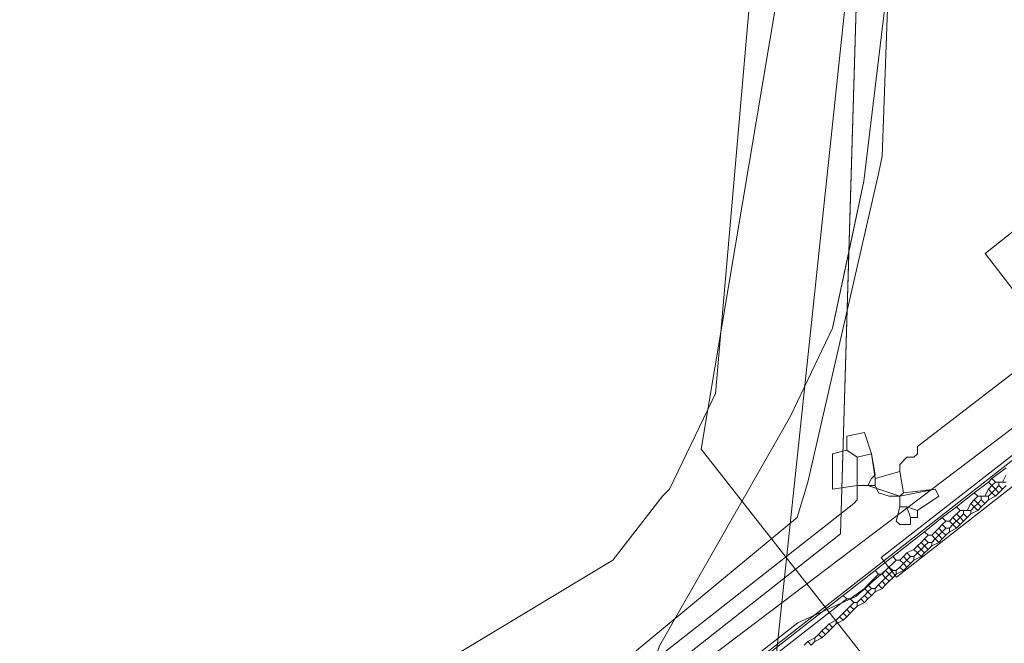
# Model space of a CAD drawing. Header units: metres. Extents: x 92810 to 93633, y 464687 to 465459.
# Tile 300 of 325: x 93461 to 93481, y 465291 to 465303. Entities that reach past the tile are written whole.
import ezdxf
from ezdxf.lldxf.tags import DXFTag

# ---------------------------------------------------------------- set-up
doc = ezdxf.new("R2010")
doc.units = ezdxf.units.M
for name, color, linetype, lineweight, transparency in [('B-OI-KL-DATA_BT NEDERLAND-G', 90, 'SI_B_DATA_BT_NEDERLAND', 18, 0.4), ('B-OI-KL-DATA_KPN-G', 90, 'SI_B_DATA_KPN', 18, 0.4), ('B-OI-KL-DATA_LIANDER-G', 90, 'SI_B_DATA_LIANDER', 18, 0.4), ('B-OI-KL-DATA_ZIGGO BV-G', 90, 'SI_B_DATA_ZIGGO', 18, 0.4), ('B-OI-KL-ET_LS_LIANDER-G', 190, 'SI_B_ET_LS_LIANDER', 18, 0.4), ('B-OI-KL-ET_MS_LIANDER-G', 130, 'SI_B_ET_MS_LIANDER', 18, 0.4), ('B-OI-KL-GAS_HD_LIANDER-G', 30, 'SI_B_GAS_HD_LIANDER', 18, 0.4), ('B-OI-KL-GAS_LD_LIANDER-G', 30, 'SI_B_GAS_LD_LIANDER', 18, 0.4), ('B-WE-KL-DATA-G', 90, 'KL-DATA-N', 18, 0.4), ('B-WE-KL-ET_LS-G', 190, 'KL-LS-N', 18, 0.4)]:
    doc.layers.add(name, color=color, linetype=linetype, lineweight=lineweight, transparency=transparency)
doc.styles.get("Standard").update_dxf_attribs({"font": 'isocp.shx'})
tags = doc.linetypes.add('KL-DATA-N', pattern='A,4,-1,[101,NLCS.SHX,S=0.5,R=0,X=0,Y=0],-1,4,-1,["D",Standard,S=1,R=0,X=-0.25,Y=-0.5],-1.5', length=12.5).pattern_tags.tags
tags[18] = DXFTag(74, 10)
tags = doc.linetypes.add('KL-LS-N', pattern='A,4,-1,[103,NLCS.SHX,S=0.75,R=0,X=0,Y=0],-1,4,-1,["L",Standard,S=1,R=0,X=0,Y=-0.5],-2', length=13).pattern_tags.tags
tags[18] = DXFTag(74, 10)
doc.linetypes.add('SI_B_DATA_BT_NEDERLAND', pattern='A,5,-2,["BTN",Standard,S=1.5,R=0,X=-0.51,Y=-0.75],-7', length=14)
doc.linetypes.add('SI_B_DATA_KPN', pattern='A,5,-2,["KPN",Standard,S=1.5,R=0,X=-0.51,Y=-0.75],-8', length=15)
doc.linetypes.add('SI_B_DATA_LIANDER', pattern='A,5,-2,["LI-DATA",Standard,S=1.5,R=0,X=-0.51,Y=-0.75],-11', length=18)
doc.linetypes.add('SI_B_DATA_ZIGGO', pattern='A,5,-2,["ZIGGO",Standard,S=1.5,R=0,X=-0.51,Y=-0.75],-9', length=16)
doc.linetypes.add('SI_B_ET_LS_LIANDER', pattern='A,5,-2,["LI-LS",Standard,S=1.5,R=0,X=-0.51,Y=-0.75],-10', length=17)
doc.linetypes.add('SI_B_ET_MS_LIANDER', pattern='A,5,-2,["LI-MS",Standard,S=1.5,R=0,X=-0.51,Y=-0.75],-10', length=17)
doc.linetypes.add('SI_B_GAS_HD_LIANDER', pattern='A,5,-2,["LI-G-HD",Standard,S=1.5,R=0,X=-0.51,Y=-0.75],-11', length=18)
doc.linetypes.add('SI_B_GAS_LD_LIANDER', pattern='A,5,-2,["LI-G-LD",Standard,S=1.5,R=0,X=-0.51,Y=-0.75],-11', length=18)

msp = doc.modelspace()

# ---------------------------------------------------------------- linework, layer by layer
at = {"layer": 'B-OI-KL-DATA_BT NEDERLAND-G', "flags": 128}
msp.add_lwpolyline([(93492.8, 465286.1), (93492, 465285.9), (93484.6, 465280), (93476.1, 465290.4), (93478.6, 465314), (93476, 465319.2), (93474.6, 465322.4), (93471.2, 465331.1), (93466.8, 465342.8), (93463.2, 465349.2), (93447.8, 465390.9), (93436, 465429.8), (93430.9, 465451.8), (93429.97, 465456.614)], dxfattribs=at)
at = {"layer": 'B-OI-KL-DATA_KPN-G', "flags": 128}
msp.add_lwpolyline([(93478.607, 465310.464), (93478.25, 465300.607), (93478.179, 465300.25), (93476.75, 465294.036), (93476.536, 465293.321), (93471.964, 465289.536), (93466.464, 465285.464), (93466.393, 465284.75), (93466.464, 465284.536), (93467.821, 465283.107)], dxfattribs=at)
at = {"layer": 'B-OI-KL-DATA_LIANDER-G', "flags": 128}
msp.add_lwpolyline([(93476.964, 465318.25), (93476.821, 465317.821), (93476.464, 465313.893), (93474.893, 465295.821), (93474.821, 465295.679), (93473.964, 465293.893), (93473.821, 465293.75), (93472.821, 465292.464), (93465.821, 465288.25), (93456.75, 465284.536), (93449.107, 465278.25), (93448.964, 465278.25), (93448.321, 465278.821), (93448.25, 465279.036), (93448.25, 465279.25), (93448.179, 465279.25), (93446.464, 465281.893), (93446.25, 465282.107), (93431.893, 465297.25), (93429.893, 465299.464), (93421.107, 465308.964)], dxfattribs=at)
at = {"layer": 'B-OI-KL-DATA_ZIGGO BV-G', "flags": 128}
for points in [[(93478.05, 465314.451), (93477.408, 465292.99)], [(93478.015, 465313.302), (93478.697, 465311.822), (93478.659, 465306.567), (93477.878, 465300.1), (93477.576, 465298.673)], [(93477.576, 465298.673), (93478.015, 465313.302)], [(93477.252, 465297.14), (93477.878, 465300.1)], [(93473.477, 465289.896), (93477.408, 465292.99), (93477.576, 465298.673)], [(93477.576, 465298.673), (93477.252, 465297.14), (93476.403, 465295.362), (93473.762, 465290.732), (93473.477, 465289.896)]]:
    msp.add_lwpolyline(points, dxfattribs=at)
at = {"layer": 'B-OI-KL-ET_LS_LIANDER-G'}
for p, q in [((93483.964, 465297.464), (93471.893, 465288.321)), ((93483.964, 465296.893), (93471.821, 465287.393))]:
    msp.add_line(p, q, dxfattribs=at)
at = {"layer": 'B-OI-KL-ET_MS_LIANDER-G'}
for p, q in [((93479.821, 465293.464), (93479.679, 465293.321)), ((93479.821, 465293.321), (93479.679, 465293.179)), ((93478.536, 465292.464), (93478.321, 465292.25)), ((93478.821, 465292.393), (93478.679, 465292.25)), ((93478.107, 465292.25), (93475.536, 465290.25)), ((93477.536, 465291.679), (93475.607, 465290.179)), ((93477.321, 465291.179), (93477.179, 465291.036))]:
    msp.add_line(p, q, dxfattribs=at)
at = {"layer": 'B-OI-KL-ET_MS_LIANDER-G', "flags": 128}
for points in [[(93480.75, 465294.321), (93480.464, 465294.107)], [(93480.75, 465294.179), (93480.679, 465294.036)], [(93480.393, 465294.036), (93480.107, 465293.821)], [(93480.464, 465294.107), (93480.393, 465294.036)], [(93480.393, 465294.036), (93480.464, 465293.964)], [(93480.464, 465293.964), (93480.393, 465293.893)], [(93480.464, 465294.107), (93480.536, 465294.036)], [(93480.536, 465294.036), (93480.464, 465293.964)], [(93480.464, 465293.964), (93480.536, 465293.893)], [(93480.536, 465294.036), (93480.75, 465294.036)], [(93480.607, 465293.964), (93480.536, 465293.893)], [(93480.607, 465294.036), (93480.607, 465293.964)], [(93480.607, 465293.964), (93480.679, 465293.893)], [(93480.75, 465293.964), (93480.679, 465293.893)], [(93480.107, 465293.821), (93479.75, 465293.536)], [(93480.107, 465293.821), (93480.179, 465293.75)], [(93480.393, 465293.893), (93480.321, 465293.75)], [(93480.393, 465293.893), (93480.464, 465293.821)], [(93480.464, 465293.821), (93480.393, 465293.75)], [(93480.536, 465293.893), (93480.464, 465293.821)], [(93480.464, 465293.821), (93480.536, 465293.75)], [(93480.536, 465293.893), (93480.607, 465293.821)], [(93480.607, 465293.821), (93480.536, 465293.75)], [(93480.679, 465293.893), (93480.607, 465293.821)], [(93480.036, 465293.607), (93479.964, 465293.464)], [(93480.107, 465293.679), (93480.036, 465293.607)], [(93480.036, 465293.607), (93480.107, 465293.536)], [(93480.179, 465293.75), (93480.107, 465293.679)], [(93480.107, 465293.679), (93480.179, 465293.607)], [(93480.179, 465293.607), (93480.107, 465293.536)], [(93480.179, 465293.75), (93480.393, 465293.75)], [(93480.25, 465293.679), (93480.179, 465293.607)], [(93480.179, 465293.607), (93480.25, 465293.536)], [(93480.25, 465293.75), (93480.25, 465293.679)], [(93480.25, 465293.679), (93480.321, 465293.607)], [(93480.321, 465293.607), (93480.25, 465293.536)], [(93480.393, 465293.679), (93480.321, 465293.607)], [(93480.393, 465293.75), (93480.393, 465293.679)], [(93480.536, 465293.75), (93480.393, 465293.679)], [(93479.75, 465293.536), (93479.464, 465293.321)], [(93479.75, 465293.536), (93479.821, 465293.464)], [(93479.75, 465293.393), (93479.821, 465293.321)], [(93479.821, 465293.464), (93480.036, 465293.464)], [(93479.893, 465293.393), (93479.821, 465293.321)], [(93479.893, 465293.464), (93479.893, 465293.393)], [(93479.893, 465293.393), (93479.964, 465293.321)], [(93480.036, 465293.393), (93479.964, 465293.321)], [(93480.107, 465293.536), (93480.036, 465293.464)], [(93480.036, 465293.464), (93480.036, 465293.393)], [(93480.179, 465293.464), (93480.036, 465293.393)], [(93480.107, 465293.536), (93480.179, 465293.464)], [(93480.25, 465293.536), (93480.179, 465293.464)], [(93479.464, 465293.321), (93479.107, 465293.036)], [(93479.464, 465293.179), (93479.393, 465293.107)], [(93479.464, 465293.321), (93479.536, 465293.25)], [(93479.536, 465293.25), (93479.464, 465293.179)], [(93479.464, 465293.179), (93479.536, 465293.107)], [(93479.536, 465293.25), (93479.607, 465293.25)], [(93479.679, 465293.321), (93479.607, 465293.25)], [(93479.607, 465293.25), (93479.679, 465293.179)], [(93479.679, 465293.179), (93479.607, 465293.107)], [(93479.679, 465293.321), (93479.821, 465293.179)], [(93479.679, 465293.179), (93479.75, 465293.107)], [(93479.821, 465293.179), (93479.75, 465293.107)], [(93479.821, 465293.321), (93479.893, 465293.25)], [(93479.893, 465293.25), (93479.821, 465293.179)], [(93479.964, 465293.321), (93479.893, 465293.25)], [(93479.107, 465293.036), (93478.464, 465292.536)], [(93479.107, 465293.036), (93479.179, 465292.964)], [(93479.321, 465293.036), (93479.25, 465292.964)], [(93479.393, 465293.107), (93479.321, 465293.036)], [(93479.321, 465293.036), (93479.393, 465292.964)], [(93479.393, 465293.107), (93479.464, 465293.036)], [(93479.464, 465293.036), (93479.393, 465292.964)], [(93479.536, 465293.107), (93479.464, 465293.036)], [(93479.464, 465293.036), (93479.536, 465292.964)], [(93479.536, 465293.107), (93479.607, 465293.107)], [(93479.607, 465293.036), (93479.536, 465292.964)], [(93479.607, 465293.107), (93479.607, 465293.036)], [(93479.75, 465293.107), (93479.607, 465293.036)], [(93479.036, 465292.821), (93478.964, 465292.75)], [(93479.107, 465292.893), (93479.036, 465292.821)], [(93479.036, 465292.821), (93479.107, 465292.75)], [(93479.179, 465292.964), (93479.107, 465292.893)], [(93479.107, 465292.893), (93479.179, 465292.821)], [(93479.179, 465292.821), (93479.107, 465292.75)], [(93479.179, 465292.964), (93479.25, 465292.964)], [(93479.179, 465292.821), (93479.25, 465292.821)], [(93479.25, 465292.964), (93479.321, 465292.893)], [(93479.321, 465292.893), (93479.25, 465292.821)], [(93479.25, 465292.821), (93479.25, 465292.75)], [(93479.393, 465292.821), (93479.25, 465292.75)], [(93479.393, 465292.964), (93479.321, 465292.893)], [(93479.321, 465292.893), (93479.393, 465292.821)], [(93479.393, 465292.964), (93479.464, 465292.893)], [(93479.464, 465292.893), (93479.393, 465292.821)], [(93479.536, 465292.964), (93479.464, 465292.893)], [(93478.75, 465292.607), (93478.679, 465292.536)], [(93478.893, 465292.679), (93478.75, 465292.607)], [(93478.75, 465292.607), (93478.821, 465292.536)], [(93478.964, 465292.75), (93478.893, 465292.679)], [(93478.893, 465292.679), (93478.964, 465292.607)], [(93478.964, 465292.607), (93478.893, 465292.536)], [(93478.964, 465292.75), (93479.036, 465292.679)], [(93479.036, 465292.679), (93478.964, 465292.607)], [(93478.964, 465292.607), (93479.036, 465292.536)], [(93479.107, 465292.75), (93479.036, 465292.679)], [(93479.036, 465292.679), (93479.107, 465292.607)], [(93479.107, 465292.607), (93479.036, 465292.536)], [(93479.107, 465292.75), (93479.179, 465292.679)], [(93479.179, 465292.679), (93479.107, 465292.607)], [(93479.25, 465292.75), (93479.179, 465292.679)], [(93478.464, 465292.536), (93478.107, 465292.25)], [(93478.464, 465292.536), (93478.536, 465292.464)], [(93478.536, 465292.464), (93478.607, 465292.464)], [(93478.679, 465292.536), (93478.607, 465292.464)], [(93478.607, 465292.464), (93478.679, 465292.393)], [(93478.679, 465292.393), (93478.607, 465292.321)], [(93478.679, 465292.536), (93478.75, 465292.464)], [(93478.75, 465292.464), (93478.679, 465292.393)], [(93478.679, 465292.393), (93478.75, 465292.321)], [(93478.821, 465292.536), (93478.75, 465292.464)], [(93478.75, 465292.464), (93478.821, 465292.393)], [(93478.821, 465292.536), (93478.893, 465292.536)], [(93478.893, 465292.464), (93478.821, 465292.393)], [(93478.893, 465292.536), (93478.893, 465292.464)], [(93479.036, 465292.536), (93478.893, 465292.464)], [(93478.179, 465292.179), (93477.964, 465291.964)], [(93478.107, 465292.25), (93478.179, 465292.179)], [(93478.179, 465292.179), (93478.25, 465292.179)], [(93478.321, 465292.25), (93478.25, 465292.179)], [(93478.25, 465292.179), (93478.321, 465292.107)], [(93478.321, 465292.25), (93478.393, 465292.179)], [(93478.393, 465292.179), (93478.321, 465292.107)], [(93478.393, 465292.321), (93478.464, 465292.25)], [(93478.464, 465292.25), (93478.393, 465292.179)], [(93478.393, 465292.179), (93478.464, 465292.107)], [(93478.464, 465292.25), (93478.536, 465292.25)], [(93478.536, 465292.179), (93478.464, 465292.107)], [(93478.607, 465292.321), (93478.536, 465292.25)], [(93478.536, 465292.25), (93478.536, 465292.179)], [(93478.679, 465292.25), (93478.536, 465292.179)], [(93478.607, 465292.321), (93478.679, 465292.25)], [(93478.25, 465292.036), (93478.179, 465291.964)], [(93478.321, 465292.107), (93478.25, 465292.036)], [(93478.25, 465292.036), (93478.321, 465291.964)], [(93478.321, 465292.107), (93478.393, 465292.036)], [(93478.393, 465292.036), (93478.321, 465291.964)], [(93478.464, 465292.107), (93478.393, 465292.036)], [(93477.893, 465291.893), (93477.607, 465291.679)], [(93477.964, 465291.964), (93477.893, 465291.893)], [(93477.893, 465291.893), (93477.964, 465291.821)], [(93477.964, 465291.821), (93477.893, 465291.75)], [(93477.964, 465291.964), (93478.036, 465291.893)], [(93478.036, 465291.893), (93477.964, 465291.821)], [(93477.964, 465291.821), (93478.036, 465291.75)], [(93478.036, 465291.893), (93478.107, 465291.893)], [(93478.107, 465291.821), (93478.036, 465291.75)], [(93478.179, 465291.964), (93478.107, 465291.893)], [(93478.107, 465291.893), (93478.107, 465291.821)], [(93478.25, 465291.893), (93478.107, 465291.821)], [(93478.179, 465291.964), (93478.25, 465291.893)], [(93478.321, 465291.964), (93478.25, 465291.893)], [(93477.464, 465291.75), (93477.536, 465291.679)], [(93477.536, 465291.679), (93477.607, 465291.679)], [(93477.607, 465291.679), (93477.679, 465291.607)], [(93477.679, 465291.607), (93477.607, 465291.536)], [(93477.679, 465291.607), (93477.75, 465291.607)], [(93477.821, 465291.679), (93477.75, 465291.607)], [(93477.75, 465291.607), (93477.75, 465291.536)], [(93477.893, 465291.607), (93477.75, 465291.536)], [(93477.893, 465291.75), (93477.821, 465291.679)], [(93477.821, 465291.679), (93477.893, 465291.607)], [(93477.893, 465291.75), (93477.964, 465291.679)], [(93477.964, 465291.679), (93477.893, 465291.607)], [(93478.036, 465291.75), (93477.964, 465291.679)], [(93477.464, 465291.393), (93477.393, 465291.321)], [(93477.536, 465291.464), (93477.464, 465291.393)], [(93477.464, 465291.393), (93477.536, 465291.321)], [(93477.607, 465291.536), (93477.536, 465291.464)], [(93477.536, 465291.464), (93477.607, 465291.393)], [(93477.607, 465291.393), (93477.536, 465291.321)], [(93477.607, 465291.536), (93477.679, 465291.464)], [(93477.679, 465291.464), (93477.607, 465291.393)], [(93477.75, 465291.536), (93477.679, 465291.464)], [(93477.321, 465291.25), (93477.179, 465291.179)], [(93477.393, 465291.321), (93477.321, 465291.25)], [(93477.321, 465291.25), (93477.321, 465291.179)], [(93477.464, 465291.25), (93477.321, 465291.179)], [(93477.393, 465291.321), (93477.464, 465291.25)], [(93477.536, 465291.321), (93477.464, 465291.25)], [(93477.036, 465291.036), (93476.964, 465290.964)], [(93477.107, 465291.107), (93477.036, 465291.036)], [(93477.036, 465291.036), (93477.107, 465290.964)], [(93477.179, 465291.179), (93477.107, 465291.107)], [(93477.107, 465291.107), (93477.179, 465291.036)], [(93477.179, 465291.036), (93477.107, 465290.964)], [(93477.179, 465291.179), (93477.25, 465291.107)], [(93476.75, 465290.821), (93476.679, 465290.75)], [(93476.893, 465290.893), (93476.75, 465290.821)], [(93476.75, 465290.821), (93476.821, 465290.75)], [(93476.893, 465290.821), (93476.821, 465290.75)], [(93476.964, 465290.964), (93476.893, 465290.893)], [(93476.893, 465290.893), (93476.893, 465290.821)], [(93477.036, 465290.893), (93476.893, 465290.821)], [(93476.964, 465290.964), (93477.036, 465290.893)], [(93477.107, 465290.964), (93477.036, 465290.893)]]:
    msp.add_lwpolyline(points, dxfattribs=at)
at = {"layer": 'B-OI-KL-GAS_HD_LIANDER-G', "flags": 128}
for points in [[(93477.75, 465294.536), (93477.75, 465293.679), (93477.679, 465293.607), (93461.679, 465281.036), (93461.393, 465280.893), (93456.464, 465281.536), (93456.393, 465281.607), (93454.036, 465284.393), (93453.393, 465285.036), (93441.107, 465297.821), (93439.821, 465299.25), (93421.107, 465319.393)], [(93485.036, 465300.679), (93485.464, 465299.75), (93478.964, 465294.75), (93478.964, 465294.607), (93478.893, 465294.536), (93478.75, 465294.536), (93478.607, 465294.393), (93478.607, 465294.25)], [(93478.036, 465294.607), (93477.893, 465295.036), (93477.536, 465294.964), (93477.536, 465294.679)], [(93477.536, 465294.679), (93477.25, 465294.607), (93477.25, 465293.893), (93477.75, 465293.964)], [(93477.536, 465294.679), (93477.75, 465294.536)], [(93478.036, 465294.607), (93477.75, 465294.536)], [(93478.036, 465294.607), (93478.107, 465294.107)], [(93478.607, 465294.25), (93478.107, 465294.107)], [(93478.607, 465294.25), (93478.679, 465293.821)], [(93477.75, 465293.964), (93478.107, 465293.964)], [(93478.107, 465294.107), (93478.107, 465293.964)], [(93478.107, 465293.964), (93478.179, 465293.821), (93478.393, 465293.75), (93478.607, 465293.75)], [(93478.679, 465293.821), (93478.607, 465293.75)], [(93478.964, 465293.464), (93479.393, 465293.75), (93479.321, 465293.893), (93478.679, 465293.821)], [(93478.607, 465293.75), (93478.607, 465293.536)], [(93478.607, 465293.536), (93478.536, 465293.25), (93478.607, 465293.179), (93478.821, 465293.179), (93478.821, 465293.321)], [(93478.607, 465293.536), (93478.75, 465293.536)], [(93478.75, 465293.536), (93478.964, 465293.464)], [(93478.75, 465293.536), (93478.821, 465293.321)], [(93478.964, 465293.464), (93478.964, 465293.321), (93478.821, 465293.321)]]:
    msp.add_lwpolyline(points, dxfattribs=at)
at = {"layer": 'B-OI-KL-GAS_LD_LIANDER-G', "flags": 128}
for points in [[(93478.036, 465294.607), (93477.893, 465295.036), (93477.536, 465294.964), (93477.536, 465294.679)], [(93477.536, 465294.679), (93477.25, 465294.607), (93477.25, 465293.893), (93477.75, 465293.964)], [(93477.536, 465294.679), (93477.75, 465294.536)], [(93478.036, 465294.607), (93477.75, 465294.536)], [(93478.036, 465294.607), (93478.107, 465294.179), (93478.036, 465294.107), (93477.964, 465293.964)], [(93477.75, 465294.536), (93477.75, 465293.964)], [(93477.75, 465293.964), (93477.964, 465293.964)], [(93477.964, 465293.964), (93478.607, 465293.75)], [(93478.964, 465293.464), (93479.393, 465293.75), (93479.321, 465293.893), (93478.607, 465293.75)], [(93478.607, 465293.75), (93478.607, 465293.536)], [(93478.607, 465293.536), (93478.536, 465293.25), (93478.607, 465293.179), (93478.821, 465293.179), (93478.821, 465293.321)], [(93478.607, 465293.536), (93478.75, 465293.536)], [(93478.75, 465293.536), (93478.964, 465293.464)], [(93478.75, 465293.536), (93478.821, 465293.321)], [(93478.964, 465293.464), (93478.964, 465293.321), (93478.821, 465293.321)]]:
    msp.add_lwpolyline(points, dxfattribs=at)
at = {"layer": 'B-WE-KL-DATA-G'}
msp.add_lwpolyline([(93431.231, 465456.701), (93432.2, 465451.8), (93434.4, 465441.5), (93440.1, 465420.2), (93442.8, 465411.3), (93440.5, 465407.9), (93445, 465388.2), (93449.6, 465376), (93453.9, 465364.6), (93460.4, 465361.5), (93461.5, 465358.7), (93471.8, 465331.4), (93475.2, 465322.7), (93478.2, 465316.1), (93474.6, 465294.7), (93485.2, 465281.2), (93491, 465285.8), (93491.3, 465285.9), (93491.4, 465286), (93491.5, 465286.1), (93491.7, 465286.1), (93491.8, 465286.2), (93492, 465286.3), (93492.8, 465286.3)], dxfattribs=at)
at = {"layer": 'B-WE-KL-ET_LS-G'}
for points in [[(93483.04, 465295.127), (93480.329, 465298.646), (93483.791, 465301.376), (93483.3, 465302.574)], [(93478.385, 465292.316), (93478.231, 465292.513), (93481, 465294.675), (93481.154, 465294.478), (93481.308, 465294.281), (93478.539, 465292.12), (93478.385, 465292.316)], [(93478.218, 465292.165), (93478.385, 465292.316)], [(93478.218, 465292.165), (93478.049, 465292.023), (93477.927, 465291.913), (93477.72, 465291.727), (93476.552, 465291.195)], [(93473.713, 465288.978), (93476.552, 465291.195)]]:
    msp.add_lwpolyline(points, dxfattribs=at)

doc.saveas('drawing.dxf')
